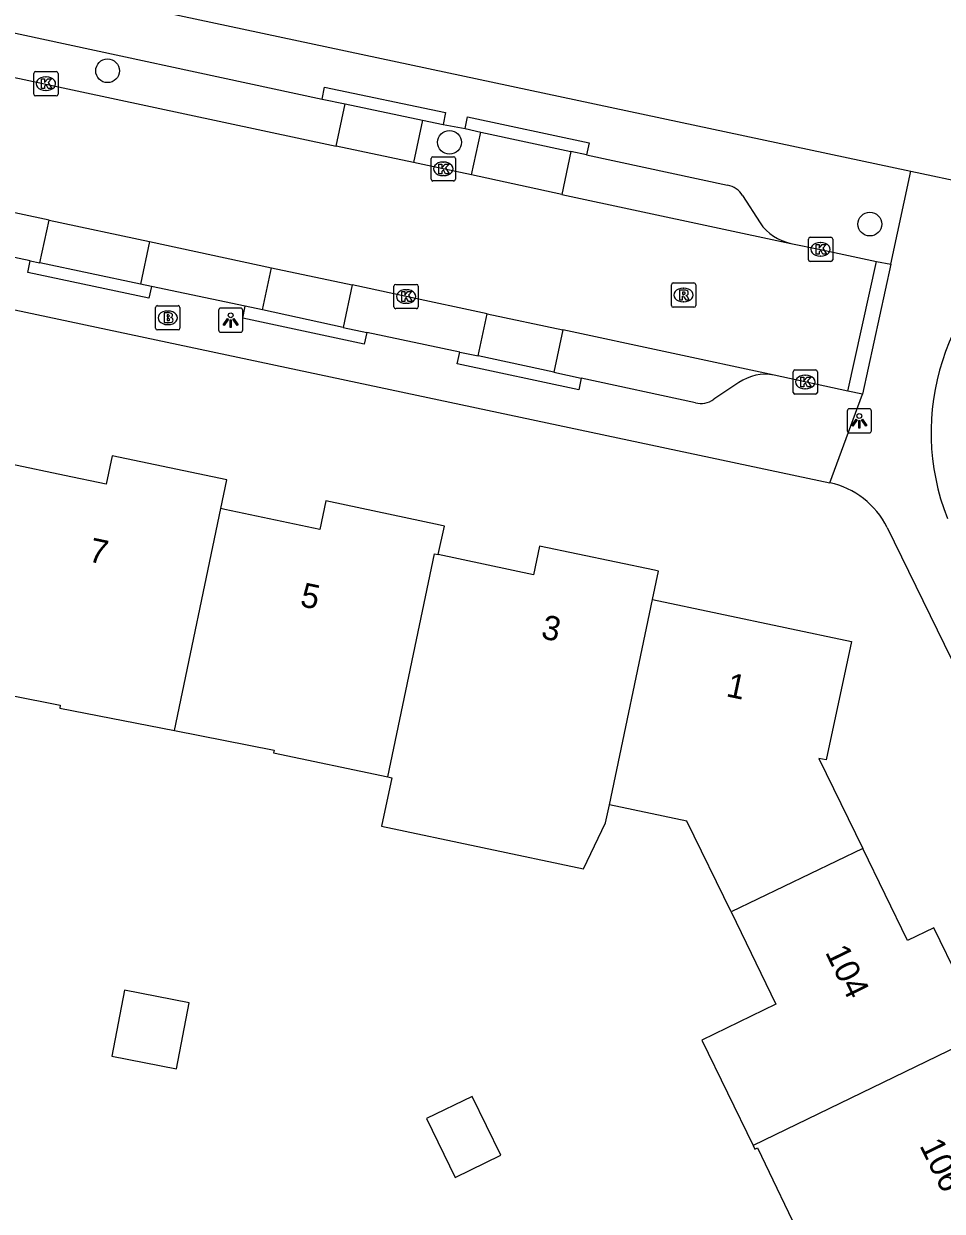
# Model space of a CAD drawing. Extents: x 160457 to 162082, y 388340 to 389736.
# Drawn here: x 160827.09 to 160864.94, y 389035.38 to 389084.3 of the extents above; entities that cross this region are included whole.
import ezdxf

# ---------------------------------------------------------------- set-up
doc = ezdxf.new("R2010")
doc.units = 0
for name, color, linetype in [('IMGEO_Boom', 7, 'Continuous'), ('IMGEO_Brandkraan', 7, 'Continuous'), ('IMGEO_Fietspad_gesloten', 7, 'Continuous'), ('IMGEO_Kolk', 7, 'Continuous'), ('IMGEO_Lichtpunt', 7, 'Continuous'), ('IMGEO_Pand', 7, 'Continuous'), ('IMGEO_Pand_nummerreeks', 7, 'Continuous'), ('IMGEO_Parkeervlak_open', 7, 'Continuous'), ('IMGEO_Rijbaan_lokaal_gesloten', 7, 'Continuous'), ('IMGEO_Rioolput', 7, 'Continuous'), ('IMGEO_Voetpad_open', 7, 'Continuous')]:
    doc.layers.add(name, color=color, linetype=linetype)

msp = doc.modelspace()

# ---------------------------------------------------------------- linework, layer by layer
at = {"layer": 'IMGEO_Boom'}
for centre in [(160830.544, 389082.362), (160844.632, 389079.414), (160861.952, 389076.045)]:
    msp.add_circle(centre, 0.489, dxfattribs=at)
at = {"layer": 'IMGEO_Brandkraan'}
for p, q in [((160832.522, 389071.759), (160832.522, 389072.611)), ((160832.597, 389072.685), (160833.449, 389072.685)), ((160833.01, 389072.465), (160833.035, 389072.465)), ((160833.523, 389072.611), (160833.523, 389071.759)), ((160833.033, 389071.905), (160833.008, 389071.905)), ((160833.449, 389071.685), (160832.597, 389071.685))]:
    msp.add_line(p, q, dxfattribs=at)
for points in [[(160832.522, 389071.759), (160832.522, 389072.611)], [(160832.597, 389072.685), (160833.449, 389072.685)], [(160832.87, 389072.385), (160832.87, 389071.985), (160833.083, 389071.985)], [(160833.101, 389072.385), (160832.87, 389072.385)], [(160833.049, 389072.304), (160832.995, 389072.304), (160832.995, 389072.228)], [(160833.523, 389072.611), (160833.523, 389071.759)], [(160832.995, 389072.228), (160833.048, 389072.228)], [(160833.057, 389072.152), (160832.995, 389072.152), (160832.995, 389072.071)], [(160832.995, 389072.071), (160833.057, 389072.071)], [(160833.449, 389071.685), (160832.597, 389071.685)]]:
    msp.add_lwpolyline(points, dxfattribs=at)
for centre, radius, start, end in [((160832.599, 389072.609), 0.0765, 91.552, 178.448), ((160832.599, 389072.609), 0.0765, 91.552, 178.448), ((160833.05, 389072.266), 0.0379, 267.8285, 90.9355), ((160833.105, 389072.24), 0.145, 59.4692, 91.5367), ((160833.13, 389072.287), 0.0922, 285.5137, 58.1501), ((160833.447, 389072.609), 0.0765, 1.552, 88.448), ((160833.447, 389072.609), 0.0765, 1.552, 88.448), ((160833.058, 389072.111), 0.0404, 269.8759, 90.5077), ((160833.089, 389072.236), 0.251, 268.6676, 293.5347), ((160833.135, 389072.095), 0.105, 301.3115, 78.989), ((160832.599, 389071.761), 0.0765, 181.552, 268.448), ((160832.599, 389071.761), 0.0765, 181.552, 268.448), ((160833.447, 389071.761), 0.0765, 271.552, 358.448), ((160833.447, 389071.761), 0.0765, 271.552, 358.448)]:
    msp.add_arc(centre, radius, start, end, dxfattribs=at)
for centre, major_axis, ratio, start_param, end_param in [((160833.009, 389072.185), (-0.387, 0.002), 0.722429, 4.712389, 7.853982), ((160833.034, 389072.185), (-0.39, 0.002), 0.717154, 1.570796, 4.712389)]:
    msp.add_ellipse(centre, major_axis=major_axis, ratio=ratio, start_param=start_param, end_param=end_param, dxfattribs=at)
at = {"layer": 'IMGEO_Fietspad_gesloten'}
msp.add_arc((160874.081, 389067.463), 9.607, 122.5536, 201.6166, dxfattribs=at)
at = {"layer": 'IMGEO_Kolk'}
for p, q in [((160827.501, 389081.402), (160827.501, 389082.254)), ((160827.576, 389082.328), (160828.428, 389082.328)), ((160827.989, 389082.108), (160828.014, 389082.108)), ((160828.502, 389082.254), (160828.502, 389081.402)), ((160828.428, 389081.328), (160827.576, 389081.328)), ((160828.012, 389081.548), (160827.987, 389081.548)), ((160843.876, 389077.895), (160843.876, 389078.747)), ((160843.951, 389078.821), (160844.803, 389078.821)), ((160844.877, 389078.747), (160844.877, 389077.895)), ((160844.364, 389078.601), (160844.389, 389078.601)), ((160844.803, 389077.821), (160843.951, 389077.821)), ((160844.387, 389078.041), (160844.362, 389078.041)), ((160859.42, 389074.578), (160859.42, 389075.43)), ((160859.495, 389075.504), (160860.347, 389075.504)), ((160859.908, 389075.284), (160859.933, 389075.284)), ((160860.421, 389075.43), (160860.421, 389074.578)), ((160860.347, 389074.504), (160859.495, 389074.504)), ((160859.931, 389074.724), (160859.906, 389074.724)), ((160842.344, 389072.636), (160842.344, 389073.488)), ((160842.419, 389073.562), (160843.271, 389073.562)), ((160842.832, 389073.342), (160842.857, 389073.342)), ((160843.345, 389073.488), (160843.345, 389072.636)), ((160842.855, 389072.782), (160842.83, 389072.782)), ((160843.271, 389072.562), (160842.419, 389072.562)), ((160858.791, 389069.114), (160858.791, 389069.966)), ((160858.866, 389070.04), (160859.718, 389070.04)), ((160859.792, 389069.966), (160859.792, 389069.114)), ((160859.279, 389069.82), (160859.304, 389069.82)), ((160859.718, 389069.04), (160858.866, 389069.04)), ((160859.302, 389069.26), (160859.277, 389069.26))]:
    msp.add_line(p, q, dxfattribs=at)
for points in [[(160827.501, 389081.402), (160827.501, 389082.254)], [(160827.576, 389082.328), (160828.428, 389082.328)], [(160828.502, 389082.254), (160828.502, 389081.402)], [(160827.822, 389082.028), (160827.945, 389082.028), (160827.945, 389081.877), (160828.075, 389082.028), (160828.239, 389082.028), (160828.093, 389081.877), (160828.246, 389081.628), (160828.094, 389081.628), (160828.009, 389081.792), (160827.945, 389081.725), (160827.945, 389081.628), (160827.822, 389081.628), (160827.822, 389082.028)], [(160828.428, 389081.328), (160827.576, 389081.328)], [(160843.876, 389077.895), (160843.876, 389078.747)], [(160843.951, 389078.821), (160844.803, 389078.821)], [(160844.877, 389078.747), (160844.877, 389077.895)], [(160844.197, 389078.521), (160844.32, 389078.521), (160844.32, 389078.37), (160844.45, 389078.521), (160844.614, 389078.521), (160844.468, 389078.37), (160844.621, 389078.121), (160844.469, 389078.121), (160844.384, 389078.285), (160844.32, 389078.218), (160844.32, 389078.121), (160844.197, 389078.121), (160844.197, 389078.521)], [(160844.803, 389077.821), (160843.951, 389077.821)], [(160859.42, 389074.578), (160859.42, 389075.43)], [(160859.495, 389075.504), (160860.347, 389075.504)], [(160860.421, 389075.43), (160860.421, 389074.578)], [(160859.741, 389075.204), (160859.864, 389075.204), (160859.864, 389075.053), (160859.994, 389075.204), (160860.158, 389075.204), (160860.012, 389075.053), (160860.165, 389074.804), (160860.013, 389074.804), (160859.928, 389074.968), (160859.864, 389074.901), (160859.864, 389074.804), (160859.741, 389074.804), (160859.741, 389075.204)], [(160860.347, 389074.504), (160859.495, 389074.504)], [(160842.344, 389072.636), (160842.344, 389073.488)], [(160842.419, 389073.562), (160843.271, 389073.562)], [(160842.665, 389073.262), (160842.788, 389073.262), (160842.788, 389073.111), (160842.918, 389073.262), (160843.082, 389073.262), (160842.936, 389073.111), (160843.089, 389072.862), (160842.937, 389072.862), (160842.852, 389073.026), (160842.788, 389072.959), (160842.788, 389072.862), (160842.665, 389072.862), (160842.665, 389073.262)], [(160843.345, 389073.488), (160843.345, 389072.636)], [(160843.271, 389072.562), (160842.419, 389072.562)], [(160858.791, 389069.114), (160858.791, 389069.966)], [(160858.866, 389070.04), (160859.718, 389070.04)], [(160859.792, 389069.966), (160859.792, 389069.114)], [(160859.112, 389069.74), (160859.235, 389069.74), (160859.235, 389069.589), (160859.365, 389069.74), (160859.529, 389069.74), (160859.383, 389069.589), (160859.536, 389069.34), (160859.384, 389069.34), (160859.299, 389069.504), (160859.235, 389069.437), (160859.235, 389069.34), (160859.112, 389069.34), (160859.112, 389069.74)], [(160859.718, 389069.04), (160858.866, 389069.04)]]:
    msp.add_lwpolyline(points, dxfattribs=at)
for centre, start, end in [((160827.578, 389082.252), 91.552, 178.448), ((160827.578, 389082.252), 91.552, 178.448), ((160828.426, 389082.252), 1.552, 88.448), ((160828.426, 389082.252), 1.552, 88.448), ((160827.578, 389081.404), 181.552, 268.448), ((160827.578, 389081.404), 181.552, 268.448), ((160828.426, 389081.404), 271.552, 358.448), ((160828.426, 389081.404), 271.552, 358.448), ((160843.953, 389078.745), 91.552, 178.448), ((160843.953, 389078.745), 91.552, 178.448), ((160844.801, 389078.745), 1.552, 88.448), ((160844.801, 389078.745), 1.552, 88.448), ((160843.953, 389077.897), 181.552, 268.448), ((160843.953, 389077.897), 181.552, 268.448), ((160844.801, 389077.897), 271.552, 358.448), ((160844.801, 389077.897), 271.552, 358.448), ((160859.497, 389075.428), 91.552, 178.448), ((160859.497, 389075.428), 91.552, 178.448), ((160860.345, 389075.428), 1.552, 88.448), ((160860.345, 389075.428), 1.552, 88.448), ((160859.497, 389074.58), 181.552, 268.448), ((160859.497, 389074.58), 181.552, 268.448), ((160860.345, 389074.58), 271.552, 358.448), ((160860.345, 389074.58), 271.552, 358.448), ((160842.421, 389073.486), 91.552, 178.448), ((160842.421, 389073.486), 91.552, 178.448), ((160843.269, 389073.486), 1.552, 88.448), ((160843.269, 389073.486), 1.552, 88.448), ((160842.421, 389072.638), 181.552, 268.448), ((160842.421, 389072.638), 181.552, 268.448), ((160843.269, 389072.638), 271.552, 358.448), ((160843.269, 389072.638), 271.552, 358.448), ((160858.868, 389069.964), 91.552, 178.448), ((160858.868, 389069.964), 91.552, 178.448), ((160859.716, 389069.964), 1.552, 88.448), ((160859.716, 389069.964), 1.552, 88.448), ((160858.868, 389069.116), 181.552, 268.448), ((160858.868, 389069.116), 181.552, 268.448), ((160859.716, 389069.116), 271.552, 358.448), ((160859.716, 389069.116), 271.552, 358.448)]:
    msp.add_arc(centre, 0.0765, start, end, dxfattribs=at)
for centre, major_axis, ratio, start_param, end_param in [((160827.988, 389081.828), (-0.387, 0.002), 0.722429, 4.712389, 7.853982), ((160828.013, 389081.828), (-0.39, 0.002), 0.717154, 1.570796, 4.712389), ((160844.363, 389078.321), (-0.387, 0.002), 0.722429, 4.712389, 7.853982), ((160844.388, 389078.321), (-0.39, 0.002), 0.717154, 1.570796, 4.712389), ((160859.907, 389075.004), (-0.387, 0.002), 0.722429, 4.712389, 7.853982), ((160859.932, 389075.004), (-0.39, 0.002), 0.717154, 1.570796, 4.712389), ((160842.831, 389073.062), (-0.387, 0.002), 0.722429, 4.712389, 7.853982), ((160842.856, 389073.062), (-0.39, 0.002), 0.717154, 1.570796, 4.712389), ((160859.278, 389069.54), (-0.387, 0.002), 0.722429, 4.712389, 7.853982), ((160859.303, 389069.54), (-0.39, 0.002), 0.717154, 1.570796, 4.712389)]:
    msp.add_ellipse(centre, major_axis=major_axis, ratio=ratio, start_param=start_param, end_param=end_param, dxfattribs=at)
at = {"layer": 'IMGEO_Lichtpunt'}
for p, q in [((160835.116, 389072.491), (160835.116, 389071.684)), ((160835.116, 389072.491), (160835.116, 389071.684)), ((160836.018, 389072.586), (160835.21, 389072.586)), ((160836.018, 389072.586), (160835.21, 389072.586)), ((160836.112, 389071.684), (160836.112, 389072.491)), ((160836.112, 389071.684), (160836.112, 389072.491)), ((160835.21, 389071.59), (160836.018, 389071.59)), ((160835.21, 389071.59), (160836.018, 389071.59)), ((160861.922, 389068.437), (160861.114, 389068.437)), ((160861.922, 389068.437), (160861.114, 389068.437)), ((160861.02, 389068.342), (160861.02, 389067.535)), ((160861.02, 389068.342), (160861.02, 389067.535)), ((160862.016, 389067.535), (160862.016, 389068.342)), ((160862.016, 389067.535), (160862.016, 389068.342)), ((160861.114, 389067.441), (160861.922, 389067.441)), ((160861.114, 389067.441), (160861.922, 389067.441))]:
    msp.add_line(p, q, dxfattribs=at)
for points in [[(160835.49, 389072.155), (160835.529, 389072.127), (160835.341, 389071.865), (160835.303, 389071.892), (160835.49, 389072.155)], [(160835.592, 389072.107), (160835.639, 389072.107), (160835.639, 389071.785), (160835.592, 389071.785), (160835.592, 389072.107)], [(160835.702, 389072.127), (160835.74, 389072.154), (160835.927, 389071.892), (160835.888, 389071.864), (160835.702, 389072.127)], [(160861.394, 389068.006), (160861.433, 389067.978), (160861.245, 389067.716), (160861.207, 389067.743), (160861.394, 389068.006)], [(160861.496, 389067.958), (160861.543, 389067.958), (160861.543, 389067.636), (160861.496, 389067.636), (160861.496, 389067.958)], [(160861.606, 389067.978), (160861.644, 389068.005), (160861.831, 389067.743), (160861.792, 389067.715), (160861.606, 389067.978)]]:
    msp.add_lwpolyline(points, dxfattribs=at)
for centre in [(160835.615, 389072.289), (160861.519, 389068.14)]:
    msp.add_circle(centre, 0.0994, dxfattribs=at)
for centre, start, end in [((160835.21, 389072.491), 90, 180), ((160835.21, 389072.491), 90, 180), ((160836.018, 389072.491), 0, 90), ((160836.018, 389072.491), 0, 90), ((160835.21, 389071.684), 180, 270), ((160835.21, 389071.684), 180, 270), ((160836.018, 389071.684), 270, 0), ((160836.018, 389071.684), 270, 360), ((160861.114, 389068.342), 90, 180), ((160861.114, 389068.342), 90, 180), ((160861.922, 389068.342), 0, 90), ((160861.922, 389068.342), 0, 90), ((160861.114, 389067.535), 180, 270), ((160861.114, 389067.535), 180, 270), ((160861.922, 389067.535), 270, 0), ((160861.922, 389067.535), 270, 360)]:
    msp.add_arc(centre, 0.0946, start, end, dxfattribs=at)
at = {"layer": 'IMGEO_Pand'}
for points in [[(160835.212, 389064.328), (160835.458, 389065.504), (160830.732, 389066.504), (160830.483, 389065.33), (160828.769, 389065.693), (160826.56, 389066.16), (160826.398, 389066.194)], [(160844.171, 389062.433), (160844.42, 389063.607), (160844.254, 389063.642), (160839.537, 389064.64), (160839.289, 389063.466), (160835.375, 389064.294), (160835.212, 389064.328)], [(160833.301, 389055.182), (160835.212, 389064.328)], [(160852.994, 389060.574), (160853.24, 389061.749), (160853.074, 389061.784), (160848.343, 389062.777), (160848.095, 389061.603), (160844.171, 389062.433)], [(160842.089, 389053.274), (160844.009, 389062.467), (160844.171, 389062.433)], [(160851.218, 389052.116), (160852.994, 389060.574)], [(160852.994, 389060.574), (160861.192, 389058.853), (160860.151, 389053.971), (160859.848, 389054.035), (160861.661, 389050.319)], [(160824.49, 389057.031), (160828.594, 389056.227), (160828.569, 389056.109), (160833.301, 389055.182)], [(160833.301, 389055.182), (160837.404, 389054.379), (160837.38, 389054.262), (160842.089, 389053.274)], [(160842.089, 389053.274), (160842.255, 389053.239), (160841.827, 389051.242), (160850.149, 389049.486), (160851.064, 389051.382), (160851.218, 389052.116)], [(160856.233, 389047.708), (160854.409, 389051.447), (160851.218, 389052.116)], [(160861.661, 389050.319), (160856.233, 389047.708)], [(160865.622, 389042.198), (160866.702, 389042.721), (160864.589, 389047.054), (160863.51, 389046.528), (160861.661, 389050.319)], [(160856.233, 389047.708), (160858.083, 389043.915), (160855.027, 389042.424), (160857.14, 389038.092)], [(160833.907, 389043.959), (160831.246, 389044.48), (160830.715, 389041.769), (160833.377, 389041.247), (160833.907, 389043.959)], [(160865.622, 389042.198), (160857.14, 389038.092)], [(160844.87, 389036.773), (160846.742, 389037.686), (160845.561, 389040.107), (160843.689, 389039.194), (160844.87, 389036.773)], [(160857.14, 389038.092), (160857.215, 389037.939), (160857.323, 389037.992), (160861.146, 389030.021)]]:
    msp.add_lwpolyline(points, dxfattribs=at)
at = {"layer": 'IMGEO_Parkeervlak_open'}
for points in [[(160839.965, 389079.26), (160840.335, 389080.997)], [(160843.516, 389080.327), (160843.144, 389078.582)], [(160845.541, 389078.069), (160845.921, 389079.839)], [(160849.635, 389079.042), (160849.255, 389077.271)], [(160827.756, 389074.454), (160828.131, 389076.206)], [(160832.267, 389075.322), (160831.893, 389073.574)], [(160836.929, 389072.508), (160837.3, 389074.247)], [(160840.621, 389073.537), (160840.249, 389071.792)], [(160845.807, 389070.614), (160846.178, 389072.351)], [(160849.303, 389071.684), (160848.932, 389069.944)]]:
    msp.add_lwpolyline(points, dxfattribs=at)
at = {"layer": 'IMGEO_Rijbaan_lokaal_gesloten'}
for points in [[(160824.642, 389082.528), (160839.965, 389079.26)], [(160843.144, 389078.582), (160839.965, 389079.26)], [(160845.541, 389078.069), (160844.377, 389078.319), (160843.144, 389078.582)], [(160849.255, 389077.271), (160845.541, 389078.069)], [(160828.131, 389076.206), (160822.786, 389077.348)], [(160849.255, 389077.271), (160858.702, 389075.242)], [(160828.131, 389076.206), (160832.267, 389075.322)], [(160832.267, 389075.322), (160837.3, 389074.247)], [(160858.702, 389075.242), (160859.921, 389075.003), (160862.223, 389074.507)], [(160837.3, 389074.247), (160840.621, 389073.537)], [(160861.042, 389069.168), (160862.223, 389074.507)], [(160846.178, 389072.351), (160842.845, 389073.062), (160840.621, 389073.537)], [(160846.178, 389072.351), (160849.303, 389071.684)], [(160858.008, 389069.827), (160849.303, 389071.684)], [(160861.042, 389069.168), (160858.008, 389069.827)]]:
    msp.add_lwpolyline(points, dxfattribs=at)
at = {"layer": 'IMGEO_Rioolput'}
for p, q in [((160853.775, 389072.695), (160853.775, 389073.547)), ((160853.85, 389073.621), (160854.702, 389073.621)), ((160854.263, 389073.401), (160854.288, 389073.401)), ((160854.776, 389073.547), (160854.776, 389072.695)), ((160854.286, 389072.841), (160854.261, 389072.841)), ((160854.702, 389072.621), (160853.85, 389072.621))]:
    msp.add_line(p, q, dxfattribs=at)
for points in [[(160853.775, 389072.695), (160853.775, 389073.547)], [(160853.85, 389073.621), (160854.702, 389073.621)], [(160854.364, 389073.319), (160854.112, 389073.321), (160854.112, 389072.921)], [(160854.776, 389073.547), (160854.776, 389072.695)], [(160854.112, 389072.921), (160854.236, 389072.921), (160854.236, 389073.083), (160854.247, 389073.083)], [(160854.29, 389073.24), (160854.236, 389073.24), (160854.236, 389073.159)], [(160854.236, 389073.159), (160854.288, 389073.159)], [(160854.294, 389073.054), (160854.365, 389072.921), (160854.505, 389072.921), (160854.44, 389073.047)], [(160854.702, 389072.621), (160853.85, 389072.621)]]:
    msp.add_lwpolyline(points, dxfattribs=at)
for centre, radius, start, end in [((160853.852, 389073.545), 0.0765, 91.552, 178.448), ((160853.852, 389073.545), 0.0765, 91.552, 178.448), ((160854.363, 389073.209), 0.109, 350.3612, 89.416), ((160854.7, 389073.545), 0.0765, 1.552, 88.448), ((160854.7, 389073.545), 0.0765, 1.552, 88.448), ((160854.246, 389073.03), 0.0533, 26.0293, 88.6989), ((160854.272, 389073.348), 0.19, 274.7715, 282.9687), ((160854.296, 389073.144), 0.0964, 77.0061, 93.1865), ((160854.31, 389073.201), 0.0378, 276.6634, 79.6772), ((160854.361, 389073.209), 0.112, 277.5842, 350.9817), ((160854.345, 389072.994), 0.108, 29.5134, 73.7905), ((160853.852, 389072.697), 0.0765, 181.552, 268.448), ((160853.852, 389072.697), 0.0765, 181.552, 268.448), ((160854.7, 389072.697), 0.0765, 271.552, 358.448), ((160854.7, 389072.697), 0.0765, 271.552, 358.448)]:
    msp.add_arc(centre, radius, start, end, dxfattribs=at)
for centre, major_axis, ratio, start_param, end_param in [((160854.262, 389073.121), (-0.387, 0.002), 0.722429, 4.712389, 7.853982), ((160854.287, 389073.121), (-0.39, 0.002), 0.717154, 1.570796, 4.712389)]:
    msp.add_ellipse(centre, major_axis=major_axis, ratio=ratio, start_param=start_param, end_param=end_param, dxfattribs=at)
at = {"layer": 'IMGEO_Voetpad_open'}
for points in [[(160809.407, 389089.76), (160813.621, 389088.879), (160863.647, 389078.231)], [(160825.836, 389084.108), (160839.38, 389081.198)], [(160839.38, 389081.198), (160839.482, 389081.687), (160844.47, 389080.637), (160844.368, 389080.148)], [(160839.38, 389081.198), (160840.335, 389080.997)], [(160840.335, 389080.997), (160843.516, 389080.327)], [(160843.516, 389080.327), (160844.368, 389080.148)], [(160844.368, 389080.148), (160845.271, 389079.979)], [(160845.271, 389079.979), (160845.375, 389080.467), (160850.387, 389079.391), (160850.283, 389078.903)], [(160845.271, 389079.979), (160845.921, 389079.839)], [(160845.921, 389079.839), (160849.635, 389079.042)], [(160850.283, 389078.903), (160849.635, 389079.042)], [(160850.283, 389078.903), (160856.087, 389077.644)], [(160862.813, 389074.395), (160863.647, 389078.231)], [(160863.647, 389078.231), (160866.103, 389077.708)], [(160856.705, 389077.219), (160857.429, 389076.091)], [(160806.58, 389076.791), (160860.299, 389065.39)], [(160827.357, 389074.539), (160823.21, 389075.414)], [(160832.35, 389073.477), (160832.246, 389072.988), (160827.253, 389074.05), (160827.357, 389074.539)], [(160827.357, 389074.539), (160827.756, 389074.454)], [(160831.893, 389073.574), (160827.756, 389074.454)], [(160862.813, 389074.395), (160861.648, 389069.036)], [(160862.223, 389074.507), (160862.813, 389074.395)], [(160832.35, 389073.477), (160831.893, 389073.574)], [(160836.215, 389072.662), (160832.35, 389073.477)], [(160841.22, 389071.583), (160841.115, 389071.095), (160836.11, 389072.174), (160836.215, 389072.662)], [(160836.929, 389072.508), (160836.215, 389072.662)], [(160840.249, 389071.792), (160836.929, 389072.508)], [(160840.249, 389071.792), (160841.22, 389071.583)], [(160845.058, 389070.775), (160841.22, 389071.583)], [(160850.062, 389069.701), (160849.958, 389069.213), (160844.954, 389070.287), (160845.058, 389070.775)], [(160845.058, 389070.775), (160845.807, 389070.614)], [(160848.932, 389069.944), (160845.807, 389070.614)], [(160848.932, 389069.944), (160850.062, 389069.701)], [(160854.764, 389068.688), (160850.062, 389069.701)], [(160856.557, 389069.521), (160855.52, 389068.828)], [(160860.299, 389065.39), (160861.648, 389069.036)], [(160861.648, 389069.036), (160861.042, 389069.168)], [(160862.667, 389063.549), (160891.208, 389005.138)]]:
    msp.add_lwpolyline(points, dxfattribs=at)
for centre, radius, start, end in [((160855.961, 389076.799), 0.855, 29.4547, 81.5125), ((160859.175, 389077.331), 2.142, 215.3701, 257.2289), ((160857.653, 389067.919), 1.941, 79.4518, 124.3654), ((160854.994, 389069.556), 0.898, 255.1317, 305.8512), ((160859.564, 389062.001), 3.468, 26.5139, 77.7596)]:
    msp.add_arc(centre, radius, start, end, dxfattribs=at)

# ---------------------------------------------------------------- texts
at = {"layer": 'IMGEO_Pand_nummerreeks'}
for s, rotation, p in [('7', 348.0596, (160829.714, 389062.158)), ('5', 348.0596, (160838.437, 389060.313)), ('3', 348.0596, (160848.364, 389058.991)), ('1', 348.0571, (160855.993, 389056.6)), ('104', 296.035, (160860.094, 389046.053)), ('106', 296.035, (160863.985, 389038.088))]:
    msp.add_text(s, height=1, rotation=rotation, dxfattribs=at).set_placement(p)

doc.saveas('drawing.dxf')
